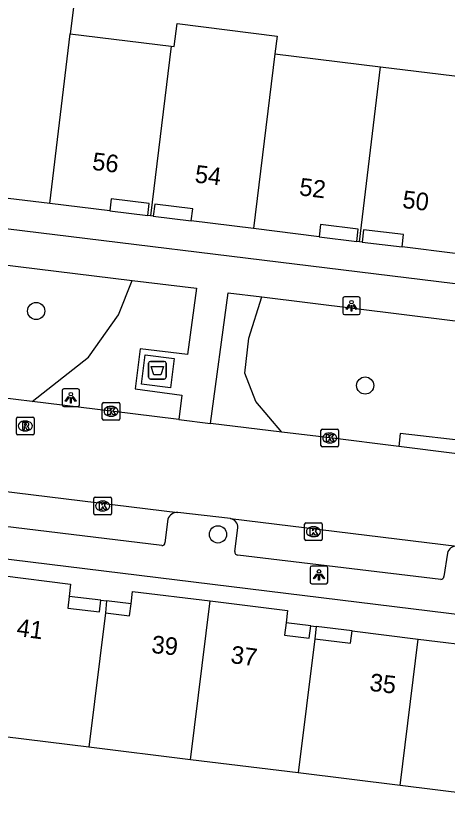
# Model space of a CAD drawing. Extents: x 161696 to 162377, y 380761 to 381673.
# Drawn here: x 162094.11 to 162118.65, y 381514.43 to 381558.89 of the extents above; entities that cross this region are included whole.
import ezdxf

# ---------------------------------------------------------------- set-up
doc = ezdxf.new("R2010")
doc.units = 0
for name, color, linetype in [('IMGEO_Afval_apart_plaats', 7, 'Continuous'), ('IMGEO_Boom', 7, 'Continuous'), ('IMGEO_Groenvoorziening', 7, 'Continuous'), ('IMGEO_Kolk', 7, 'Continuous'), ('IMGEO_Lichtpunt', 7, 'Continuous'), ('IMGEO_Pand', 7, 'Continuous'), ('IMGEO_Pand_nummerreeks', 7, 'Continuous'), ('IMGEO_Pand_overbouw', 7, 'Continuous'), ('IMGEO_Rijbaan_lokaal_open', 7, 'Continuous'), ('IMGEO_Rioolput', 7, 'Continuous'), ('IMGEO_Voetpad_gesloten', 7, 'Continuous'), ('IMGEO_Voetpad_open', 7, 'Continuous')]:
    doc.layers.add(name, color=color, linetype=linetype)

msp = doc.modelspace()

# ---------------------------------------------------------------- linework, layer by layer
at = {"layer": 'IMGEO_Afval_apart_plaats'}
for p, q in [((162101.667, 381538.351), (162101.667, 381539.151)), ((162101.667, 381539.151), (162101.667, 381538.351)), ((162101.767, 381539.251), (162102.557, 381539.251)), ((162102.557, 381539.251), (162101.767, 381539.251)), ((162102.657, 381539.151), (162102.657, 381538.351)), ((162102.657, 381538.351), (162102.657, 381539.151)), ((162102.557, 381538.251), (162101.767, 381538.251)), ((162101.767, 381538.251), (162102.557, 381538.251))]:
    msp.add_line(p, q, dxfattribs=at)
msp.add_lwpolyline([(162101.81, 381538.965), (162102.514, 381538.965), (162102.365, 381538.495), (162101.959, 381538.495), (162101.81, 381538.965)], dxfattribs=at)
for centre, start, end in [((162101.767, 381539.151), 90, 180), ((162101.767, 381539.151), 90, 180), ((162102.557, 381539.151), 0, 90), ((162102.557, 381539.151), 360, 90), ((162101.767, 381538.351), 180, 270), ((162101.767, 381538.351), 180, 270), ((162102.557, 381538.351), 270, 0), ((162102.557, 381538.351), 270, 0)]:
    msp.add_arc(centre, 0.1, start, end, dxfattribs=at)
at = {"layer": 'IMGEO_Boom'}
for centre in [(162095.272, 381542.115), (162113.972, 381537.881), (162105.607, 381529.427)]:
    msp.add_circle(centre, 0.489, dxfattribs=at)
at = {"layer": 'IMGEO_Groenvoorziening'}
for points in [[(162095.05, 381536.97), (162098.238, 381539.487), (162099.947, 381541.903), (162100.728, 381543.854)], [(162109.229, 381535.239), (162107.758, 381536.969), (162107.124, 381538.58), (162107.365, 381540.566), (162108.096, 381542.918)], [(162132.759, 381533.226), (162119.924, 381534.696), (162115.957, 381535.15), (162115.878, 381534.414)]]:
    msp.add_lwpolyline(points, dxfattribs=at)
at = {"layer": 'IMGEO_Kolk'}
for p, q in [((162099.032, 381535.995), (162099.032, 381536.847)), ((162099.107, 381536.921), (162099.959, 381536.921)), ((162100.033, 381536.847), (162100.033, 381535.995)), ((162099.52, 381536.701), (162099.545, 381536.701)), ((162099.959, 381535.921), (162099.107, 381535.921)), ((162099.543, 381536.141), (162099.518, 381536.141)), ((162111.462, 381534.48), (162111.462, 381535.332)), ((162111.537, 381535.406), (162112.389, 381535.406)), ((162111.95, 381535.186), (162111.975, 381535.186)), ((162112.463, 381535.332), (162112.463, 381534.48)), ((162111.973, 381534.626), (162111.948, 381534.626)), ((162112.389, 381534.406), (162111.537, 381534.406)), ((162098.552, 381530.614), (162098.552, 381531.466)), ((162098.627, 381531.54), (162099.479, 381531.54)), ((162099.553, 381531.466), (162099.553, 381530.614)), ((162099.04, 381531.32), (162099.065, 381531.32)), ((162099.063, 381530.76), (162099.038, 381530.76)), ((162099.479, 381530.54), (162098.627, 381530.54)), ((162110.533, 381529.152), (162110.533, 381530.004)), ((162110.608, 381530.078), (162111.46, 381530.078)), ((162111.021, 381529.858), (162111.046, 381529.858)), ((162111.534, 381530.004), (162111.534, 381529.152)), ((162111.044, 381529.298), (162111.019, 381529.298)), ((162111.46, 381529.078), (162110.608, 381529.078))]:
    msp.add_line(p, q, dxfattribs=at)
for points in [[(162099.032, 381535.995), (162099.032, 381536.847)], [(162099.107, 381536.921), (162099.959, 381536.921)], [(162100.033, 381536.847), (162100.033, 381535.995)], [(162099.353, 381536.621), (162099.476, 381536.621), (162099.476, 381536.47), (162099.606, 381536.621), (162099.77, 381536.621), (162099.624, 381536.47), (162099.777, 381536.221), (162099.625, 381536.221), (162099.54, 381536.385), (162099.476, 381536.318), (162099.476, 381536.221), (162099.353, 381536.221), (162099.353, 381536.621)], [(162099.959, 381535.921), (162099.107, 381535.921)], [(162111.462, 381534.48), (162111.462, 381535.332)], [(162111.537, 381535.406), (162112.389, 381535.406)], [(162111.783, 381535.106), (162111.906, 381535.106), (162111.906, 381534.955), (162112.036, 381535.106), (162112.2, 381535.106), (162112.054, 381534.955), (162112.207, 381534.706), (162112.055, 381534.706), (162111.97, 381534.87), (162111.906, 381534.803), (162111.906, 381534.706), (162111.783, 381534.706), (162111.783, 381535.106)], [(162112.463, 381535.332), (162112.463, 381534.48)], [(162112.389, 381534.406), (162111.537, 381534.406)], [(162098.552, 381530.614), (162098.552, 381531.466)], [(162098.627, 381531.54), (162099.479, 381531.54)], [(162099.553, 381531.466), (162099.553, 381530.614)], [(162098.873, 381531.24), (162098.996, 381531.24), (162098.996, 381531.089), (162099.126, 381531.24), (162099.29, 381531.24), (162099.144, 381531.089), (162099.297, 381530.84), (162099.145, 381530.84), (162099.06, 381531.004), (162098.996, 381530.937), (162098.996, 381530.84), (162098.873, 381530.84), (162098.873, 381531.24)], [(162099.479, 381530.54), (162098.627, 381530.54)], [(162110.533, 381529.152), (162110.533, 381530.004)], [(162110.608, 381530.078), (162111.46, 381530.078)], [(162110.854, 381529.778), (162110.977, 381529.778), (162110.977, 381529.627), (162111.107, 381529.778), (162111.271, 381529.778), (162111.125, 381529.627), (162111.278, 381529.378), (162111.126, 381529.378), (162111.041, 381529.542), (162110.977, 381529.475), (162110.977, 381529.378), (162110.854, 381529.378), (162110.854, 381529.778)], [(162111.534, 381530.004), (162111.534, 381529.152)], [(162111.46, 381529.078), (162110.608, 381529.078)]]:
    msp.add_lwpolyline(points, dxfattribs=at)
for centre, start, end in [((162099.109, 381536.845), 91.552, 178.448), ((162099.109, 381536.845), 91.552, 178.448), ((162099.957, 381536.845), 1.552, 88.448), ((162099.957, 381536.845), 1.552, 88.448), ((162099.109, 381535.997), 181.552, 268.448), ((162099.109, 381535.997), 181.552, 268.448), ((162099.957, 381535.997), 271.552, 358.448), ((162099.957, 381535.997), 271.552, 358.448), ((162111.539, 381535.33), 91.552, 178.448), ((162111.539, 381535.33), 91.552, 178.448), ((162112.387, 381535.33), 1.552, 88.448), ((162112.387, 381535.33), 1.552, 88.448), ((162111.539, 381534.482), 181.552, 268.448), ((162111.539, 381534.482), 181.552, 268.448), ((162112.387, 381534.482), 271.552, 358.448), ((162112.387, 381534.482), 271.552, 358.448), ((162098.629, 381531.464), 91.552, 178.448), ((162098.629, 381531.464), 91.552, 178.448), ((162099.477, 381531.464), 1.552, 88.448), ((162099.477, 381531.464), 1.552, 88.448), ((162098.629, 381530.616), 181.552, 268.448), ((162098.629, 381530.616), 181.552, 268.448), ((162099.477, 381530.616), 271.552, 358.448), ((162099.477, 381530.616), 271.552, 358.448), ((162110.61, 381530.002), 91.552, 178.448), ((162110.61, 381530.002), 91.552, 178.448), ((162111.458, 381530.002), 1.552, 88.448), ((162111.458, 381530.002), 1.552, 88.448), ((162110.61, 381529.154), 181.552, 268.448), ((162110.61, 381529.154), 181.552, 268.448), ((162111.458, 381529.154), 271.552, 358.448), ((162111.458, 381529.154), 271.552, 358.448)]:
    msp.add_arc(centre, 0.0765, start, end, dxfattribs=at)
for centre, major_axis, ratio, start_param, end_param in [((162099.519, 381536.421), (-0.387, 0.002), 0.722429, 4.712389, 7.853982), ((162099.544, 381536.421), (-0.39, 0.002), 0.717154, 1.570796, 4.712389), ((162111.949, 381534.906), (-0.387, 0.002), 0.722429, 4.712389, 7.853982), ((162111.974, 381534.906), (-0.39, 0.002), 0.717154, 1.570796, 4.712389), ((162099.039, 381531.04), (-0.387, 0.002), 0.722429, 4.712389, 7.853982), ((162099.064, 381531.04), (-0.39, 0.002), 0.717154, 1.570796, 4.712389), ((162111.02, 381529.578), (-0.387, 0.002), 0.722429, 4.712389, 7.853982), ((162111.045, 381529.578), (-0.39, 0.002), 0.717154, 1.570796, 4.712389)]:
    msp.add_ellipse(centre, major_axis=major_axis, ratio=ratio, start_param=start_param, end_param=end_param, dxfattribs=at)
at = {"layer": 'IMGEO_Lichtpunt'}
for p, q in [((162112.697, 381542.819), (162112.697, 381542.012)), ((162112.697, 381542.819), (162112.697, 381542.012)), ((162113.599, 381542.914), (162112.791, 381542.914)), ((162113.599, 381542.914), (162112.791, 381542.914)), ((162113.693, 381542.012), (162113.693, 381542.819)), ((162113.693, 381542.012), (162113.693, 381542.819)), ((162112.791, 381541.918), (162113.599, 381541.918)), ((162112.791, 381541.918), (162113.599, 381541.918)), ((162097.644, 381537.689), (162096.836, 381537.689)), ((162097.644, 381537.689), (162096.836, 381537.689)), ((162096.742, 381537.594), (162096.742, 381536.787)), ((162096.742, 381537.594), (162096.742, 381536.787)), ((162097.738, 381536.787), (162097.738, 381537.594)), ((162097.738, 381536.787), (162097.738, 381537.594)), ((162096.836, 381536.693), (162097.644, 381536.693)), ((162096.836, 381536.693), (162097.644, 381536.693)), ((162110.848, 381527.527), (162110.848, 381526.72)), ((162110.848, 381527.527), (162110.848, 381526.72)), ((162111.75, 381527.622), (162110.942, 381527.622)), ((162111.75, 381527.622), (162110.942, 381527.622)), ((162111.844, 381526.72), (162111.844, 381527.527)), ((162111.844, 381526.72), (162111.844, 381527.527)), ((162110.942, 381526.626), (162111.75, 381526.626)), ((162110.942, 381526.626), (162111.75, 381526.626))]:
    msp.add_line(p, q, dxfattribs=at)
for points in [[(162113.071, 381542.483), (162113.11, 381542.455), (162112.922, 381542.193), (162112.884, 381542.22), (162113.071, 381542.483)], [(162113.173, 381542.435), (162113.22, 381542.435), (162113.22, 381542.113), (162113.173, 381542.113), (162113.173, 381542.435)], [(162113.283, 381542.455), (162113.321, 381542.482), (162113.508, 381542.22), (162113.469, 381542.192), (162113.283, 381542.455)], [(162097.116, 381537.258), (162097.155, 381537.23), (162096.967, 381536.968), (162096.929, 381536.995), (162097.116, 381537.258)], [(162097.328, 381537.23), (162097.366, 381537.257), (162097.553, 381536.995), (162097.514, 381536.967), (162097.328, 381537.23)], [(162097.218, 381537.21), (162097.265, 381537.21), (162097.265, 381536.888), (162097.218, 381536.888), (162097.218, 381537.21)], [(162111.222, 381527.191), (162111.261, 381527.163), (162111.073, 381526.901), (162111.035, 381526.928), (162111.222, 381527.191)], [(162111.324, 381527.143), (162111.371, 381527.143), (162111.371, 381526.821), (162111.324, 381526.821), (162111.324, 381527.143)], [(162111.434, 381527.163), (162111.472, 381527.19), (162111.659, 381526.928), (162111.62, 381526.9), (162111.434, 381527.163)]]:
    msp.add_lwpolyline(points, dxfattribs=at)
for centre in [(162113.196, 381542.617), (162097.241, 381537.392), (162111.347, 381527.325)]:
    msp.add_circle(centre, 0.0994, dxfattribs=at)
for centre, start, end in [((162112.791, 381542.819), 90, 180), ((162112.791, 381542.819), 90, 180), ((162113.599, 381542.819), 0, 90), ((162113.599, 381542.819), 0, 90), ((162112.791, 381542.012), 180, 270), ((162112.791, 381542.012), 180, 270), ((162113.599, 381542.012), 270, 0), ((162113.599, 381542.012), 270, 360), ((162096.836, 381537.594), 90, 180), ((162096.836, 381537.594), 90, 180), ((162097.644, 381537.594), 0, 90), ((162097.644, 381537.594), 0, 90), ((162096.836, 381536.787), 180, 270), ((162096.836, 381536.787), 180, 270), ((162097.644, 381536.787), 270, 0), ((162097.644, 381536.787), 270, 360), ((162110.942, 381527.527), 90, 180), ((162110.942, 381527.527), 90, 180), ((162111.75, 381527.527), 0, 90), ((162111.75, 381527.527), 0, 90), ((162110.942, 381526.72), 180, 270), ((162110.942, 381526.72), 180, 270), ((162111.75, 381526.72), 270, 0), ((162111.75, 381526.72), 270, 360)]:
    msp.add_arc(centre, 0.0946, start, end, dxfattribs=at)
at = {"layer": 'IMGEO_Pand'}
for points in [[(162090.925, 381558.94), (162091.103, 381560.441), (162097.442, 381559.655), (162097.214, 381557.86)], [(162102.947, 381557.159), (162103.126, 381557.137), (162103.286, 381558.439), (162108.962, 381557.718), (162108.84, 381556.729)], [(162096.04, 381548.215), (162097.214, 381557.86)], [(162097.214, 381557.86), (162102.947, 381557.159)], [(162102.947, 381557.159), (162101.773, 381547.514)], [(162108.84, 381556.729), (162107.631, 381546.793)], [(162108.84, 381556.729), (162114.854, 381555.987)], [(162113.645, 381546.054), (162114.854, 381555.987)], [(162114.854, 381555.987), (162120.297, 381555.316), (162120.114, 381553.824)], [(162096.04, 381548.215), (162092.238, 381548.679), (162092.323, 381549.374), (162090.135, 381549.642), (162090.049, 381548.948), (162089.894, 381548.967)], [(162101.773, 381547.514), (162101.619, 381547.533), (162101.704, 381548.228), (162099.536, 381548.493), (162099.451, 381547.798), (162096.04, 381548.215)], [(162107.631, 381546.793), (162104.091, 381547.229), (162104.176, 381547.923), (162102.013, 381548.19), (162101.927, 381547.495), (162101.773, 381547.514)], [(162113.645, 381546.054), (162113.492, 381546.072), (162113.577, 381546.767), (162111.438, 381547.028), (162111.353, 381546.334), (162107.631, 381546.793)], [(162119.087, 381545.385), (162116.069, 381545.76), (162116.153, 381546.455), (162113.884, 381546.73), (162113.799, 381546.035), (162113.645, 381546.054)], [(162093.342, 381527.083), (162097.228, 381526.604), (162097.148, 381525.905), (162097.07, 381525.232), (162098.866, 381525.021), (162098.952, 381525.69), (162099.274, 381525.656), (162099.212, 381524.962)], [(162099.212, 381524.962), (162100.581, 381524.797), (162100.665, 381525.487), (162100.749, 381526.177), (162105.158, 381525.648)], [(162104.045, 381516.63), (162105.158, 381525.648)], [(162105.158, 381525.648), (162109.564, 381525.104), (162109.479, 381524.401), (162109.394, 381523.708), (162110.791, 381523.539), (162110.879, 381524.232), (162111.186, 381524.192), (162111.111, 381523.5)], [(162099.212, 381524.962), (162098.272, 381517.339)], [(162111.111, 381523.5), (162113.148, 381523.252), (162113.234, 381523.947), (162116.995, 381523.483)], [(162111.111, 381523.5), (162110.171, 381515.877)], [(162115.969, 381515.165), (162116.995, 381523.483)], [(162116.995, 381523.483), (162120.756, 381523.019), (162120.663, 381522.348), (162122.694, 381522.084)], [(162098.272, 381517.339), (162092.232, 381518.081)], [(162104.045, 381516.63), (162098.272, 381517.339)], [(162110.171, 381515.877), (162104.045, 381516.63)], [(162115.969, 381515.165), (162110.171, 381515.877)], [(162121.927, 381514.434), (162115.969, 381515.165)]]:
    msp.add_lwpolyline(points, dxfattribs=at)
at = {"layer": 'IMGEO_Pand_overbouw'}
for points in [[(162101.704, 381548.228), (162099.536, 381548.493), (162099.451, 381547.798), (162101.619, 381547.533)], [(162104.176, 381547.923), (162102.013, 381548.19), (162101.927, 381547.495), (162104.091, 381547.229)], [(162113.577, 381546.767), (162111.438, 381547.028), (162111.353, 381546.334), (162113.492, 381546.072)], [(162116.153, 381546.455), (162113.884, 381546.73), (162113.799, 381546.035), (162116.069, 381545.76)], [(162098.952, 381525.69), (162097.148, 381525.905), (162097.07, 381525.232), (162098.866, 381525.021)], [(162100.665, 381525.487), (162099.274, 381525.656), (162099.212, 381524.962), (162100.581, 381524.797)], [(162110.879, 381524.232), (162109.479, 381524.401), (162109.394, 381523.708), (162110.791, 381523.539)], [(162113.234, 381523.947), (162111.186, 381524.192), (162111.111, 381523.5), (162113.148, 381523.252)]]:
    msp.add_lwpolyline(points, close=True, dxfattribs=at)
at = {"layer": 'IMGEO_Rijbaan_lokaal_open'}
for points in [[(162095.05, 381536.97), (162090.385, 381537.542)], [(162103.38, 381535.952), (162099.533, 381536.421), (162095.05, 381536.97)], [(162103.38, 381535.952), (162105.188, 381535.732)], [(162109.229, 381535.239), (162105.188, 381535.732)], [(162115.878, 381534.414), (162111.963, 381534.906), (162109.229, 381535.239)], [(162132.792, 381532.33), (162132.016, 381532.418), (162122.371, 381533.599), (162115.878, 381534.414)], [(162090.467, 381532.245), (162103.321, 381530.671)], [(162106.314, 381530.324), (162103.321, 381530.671)], [(162106.314, 381530.324), (162119.192, 381528.756)]]:
    msp.add_lwpolyline(points, dxfattribs=at)
at = {"layer": 'IMGEO_Rioolput'}
for p, q in [((162094.155, 381535.161), (162094.155, 381536.013)), ((162094.23, 381536.087), (162095.082, 381536.087)), ((162095.156, 381536.013), (162095.156, 381535.161)), ((162094.643, 381535.867), (162094.668, 381535.867)), ((162095.082, 381535.087), (162094.23, 381535.087)), ((162094.666, 381535.307), (162094.641, 381535.307))]:
    msp.add_line(p, q, dxfattribs=at)
for points in [[(162094.155, 381535.161), (162094.155, 381536.013)], [(162094.23, 381536.087), (162095.082, 381536.087)], [(162095.156, 381536.013), (162095.156, 381535.161)], [(162094.744, 381535.785), (162094.492, 381535.787), (162094.492, 381535.387)], [(162094.492, 381535.387), (162094.616, 381535.387), (162094.616, 381535.549), (162094.627, 381535.549)], [(162094.67, 381535.706), (162094.616, 381535.706), (162094.616, 381535.625)], [(162094.616, 381535.625), (162094.668, 381535.625)], [(162094.674, 381535.52), (162094.745, 381535.387), (162094.885, 381535.387), (162094.82, 381535.513)], [(162095.082, 381535.087), (162094.23, 381535.087)]]:
    msp.add_lwpolyline(points, dxfattribs=at)
for centre, radius, start, end in [((162094.232, 381536.011), 0.0765, 91.552, 178.448), ((162094.232, 381536.011), 0.0765, 91.552, 178.448), ((162095.08, 381536.011), 0.0765, 1.552, 88.448), ((162095.08, 381536.011), 0.0765, 1.552, 88.448), ((162094.626, 381535.496), 0.0533, 26.0293, 88.6989), ((162094.652, 381535.814), 0.19, 274.7715, 282.9687), ((162094.676, 381535.61), 0.0964, 77.0061, 93.1865), ((162094.69, 381535.667), 0.0378, 276.6634, 79.6772), ((162094.743, 381535.675), 0.109, 350.3612, 89.416), ((162094.741, 381535.675), 0.112, 277.5842, 350.9817), ((162094.725, 381535.46), 0.108, 29.5134, 73.7905), ((162094.232, 381535.163), 0.0765, 181.552, 268.448), ((162094.232, 381535.163), 0.0765, 181.552, 268.448), ((162095.08, 381535.163), 0.0765, 271.552, 358.448), ((162095.08, 381535.163), 0.0765, 271.552, 358.448)]:
    msp.add_arc(centre, radius, start, end, dxfattribs=at)
for centre, major_axis, ratio, start_param, end_param in [((162094.642, 381535.587), (-0.387, 0.002), 0.722429, 4.712389, 7.853982), ((162094.667, 381535.587), (-0.39, 0.002), 0.717154, 1.570796, 4.712389)]:
    msp.add_ellipse(centre, major_axis=major_axis, ratio=ratio, start_param=start_param, end_param=end_param, dxfattribs=at)
at = {"layer": 'IMGEO_Voetpad_gesloten'}
msp.add_lwpolyline([(162103.124, 381539.419), (162102.916, 381537.75), (162101.255, 381537.962), (162101.459, 381539.622), (162103.124, 381539.419)], dxfattribs=at)
at = {"layer": 'IMGEO_Voetpad_open'}
for points in [[(162007.701, 381557.371), (162034.818, 381554.029), (162070.931, 381549.559), (162135.338, 381541.692), (162136.976, 381541.492)], [(162072.78, 381547.268), (162100.728, 381543.854)], [(162100.728, 381543.854), (162104.382, 381543.408), (162103.88, 381539.647), (162101.186, 381539.973), (162100.896, 381537.697), (162103.548, 381537.336), (162103.38, 381535.952)], [(162105.188, 381535.732), (162106.181, 381543.155), (162108.096, 381542.918)], [(162108.096, 381542.918), (162134.813, 381539.608)], [(162005.061, 381538.886), (162121.812, 381524.568), (162134.534, 381522.993)], [(162102.409, 381528.805), (162090.842, 381530.203)], [(162102.759, 381530.298), (162102.595, 381528.949)], [(162106.566, 381528.455), (162106.737, 381529.794)], [(162118.645, 381528.368), (162118.449, 381527.042)], [(162118.269, 381526.861), (162106.744, 381528.245)]]:
    msp.add_lwpolyline(points, dxfattribs=at)
for centre, radius, start, end in [((162103.279, 381530.124), 0.548, 85.6099, 161.5346), ((162106.24, 381529.831), 0.498, 355.688, 81.4997), ((162102.451, 381528.943), 0.144, 253.1942, 2.2994), ((162106.758, 381528.437), 0.193, 174.7498, 265.8207), ((162119.15, 381528.236), 0.522, 85.3575, 165.3405), ((162118.269, 381527.041), 0.18, 270.0305, 0.2869)]:
    msp.add_arc(centre, radius, start, end, dxfattribs=at)

# ---------------------------------------------------------------- texts
at = {"layer": 'IMGEO_Pand_nummerreeks'}
for s, rotation, p in [('56', 353.0214, (162098.422, 381550.141)), ('54', 352.9526, (162104.253, 381549.425)), ('52', 353.0328, (162110.191, 381548.692)), ('50', 353.0787, (162116.052, 381547.978)), ('41', 352.2078, (162094.124, 381523.666)), ('39', 354.2876, (162101.797, 381522.695)), ('37', 352.5515, (162106.289, 381522.124)), ('35', 353.2792, (162114.189, 381520.546))]:
    msp.add_text(s, height=1, rotation=rotation, dxfattribs=at).set_placement(p)

doc.saveas('drawing.dxf')
